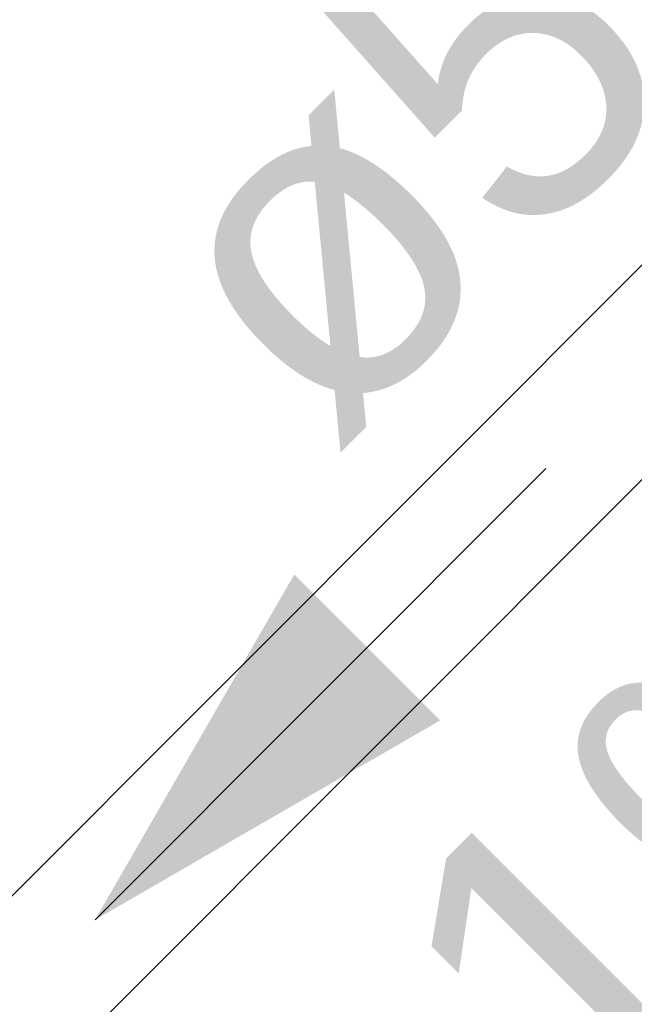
# Model space of a CAD drawing. Header units: millimetres. Extents: x -261 to 187, y -214 to 106.
# Tile 488 of 656: x -217.623 to -217.43, y 1.127 to 1.436. Entities that reach past the tile are written whole.
import ezdxf

# ---------------------------------------------------------------- set-up
doc = ezdxf.new("R2010")
doc.units = ezdxf.units.MM
doc.header["$LTSCALE"] = 0.005
doc.header["$MEASUREMENT"] = 0
doc.linetypes.add('HIDDEN', pattern=[0.9525, 0.635, -0.3175])
doc.linetypes.add('NULL', pattern=[0])
doc.layers.get('0').update_dxf_attribs({"lineweight": 18})
for name, color, linetype, lineweight in [('AP-Condutos Ar condicionado', 4, 'Continuous', 25), ('AP-Sentido conduto Ar condicionado', 9, 'Continuous', 30), ('AP-Textos conduto Ar condicionado', 7, 'Continuous', 9)]:
    doc.layers.add(name, color=color, linetype=linetype, lineweight=lineweight)
doc.styles.add('Arial', font='arial.ttf')

msp = doc.modelspace()

# ---------------------------------------------------------------- hatches: boundary and pattern name
at = {"layer": 'AP-Sentido conduto Ar condicionado', "linetype": 'Continuous'}
msp.add_hatch(color=7, dxfattribs=at).paths.add_polyline_path([(-217.59943, 1.15304), (-217.49097, 1.21566), (-217.53681, 1.2615)])

# ---------------------------------------------------------------- linework, layer by layer
at = {"linetype": 'HIDDEN', "ltscale": 0.5}
msp.add_circle((-217.88205, 0.9563), 0.29081, dxfattribs=at)
at = {"layer": 'AP-Condutos Ar condicionado'}
for p, q in [((-217.24246, 1.54366), (-217.83703, 0.94909)), ((-217.20881, 1.51001), (-217.80338, 0.91544))]:
    msp.add_line(p, q, dxfattribs=at)
at = {"layer": 'AP-Sentido conduto Ar condicionado'}
msp.add_lwpolyline([(-217.45774, 1.29473), (-217.59943, 1.15304)], dxfattribs=at)

# ---------------------------------------------------------------- texts
at = {"layer": 'AP-Textos conduto Ar condicionado', "linetype": 'NULL', "char_height": 0.100191, "rotation": 45.0001, "line_spacing_factor": 0.6, "style": 'Arial'}
for s, insert, width, attachment_point in [('ø50', (-217.52439, 1.29762), 0.4823209, 7), ('i=1%', (-217.41163, 1.10693), 0.6301634, 8)]:
    msp.add_mtext(s, dxfattribs=dict(at, insert=insert, width=width, attachment_point=attachment_point))

doc.saveas('drawing.dxf')
